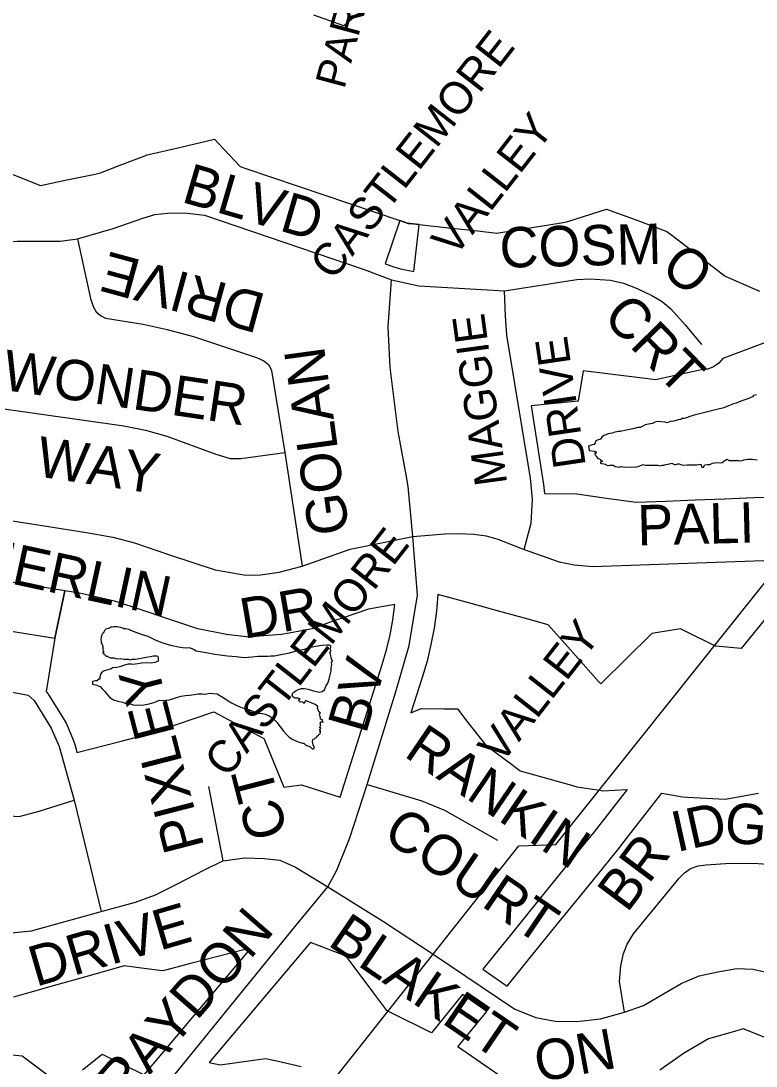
# Model space of a CAD drawing. Extents: x 586326 to 623965, y 4819854 to 4857850.
# Drawn here: x 602089 to 602544, y 4847645 to 4848292 of the extents above; entities that cross this region are included whole.
import ezdxf

# ---------------------------------------------------------------- set-up
doc = ezdxf.new("R2010")
doc.units = 0
for name, color, linetype in [('Lots_Concessions', 7, 'Continuous'), ('Minor Rd Lbls', 7, 'Continuous'), ('Minor Rds', 7, 'Continuous'), ('Park Lbls', 7, 'Continuous'), ('Park Outlines', 7, 'Continuous'), ('Proposed Secondary Rds', 7, 'Continuous'), ('Secondary Rds Lbls', 7, 'Continuous'), ('SWM Ponds', 7, 'Continuous')]:
    doc.layers.add(name, color=color, linetype=linetype)

msp = doc.modelspace()

# ---------------------------------------------------------------- linework, layer by layer
at = {"layer": 'Lots_Concessions'}
for p, q in [((602420.36, 4847782.46), (602566.98, 4847966.36)), ((602301.43, 4847660.33), (602397.52, 4847781.76)), ((602397.52, 4847781.76), (602420.36, 4847782.46)), ((602141.71, 4847458.65), (602301.43, 4847660.33))]:
    msp.add_line(p, q, dxfattribs=at)
at = {"layer": 'Minor Rds'}
for points in [[(602124.15, 4848157.53), (602132.21, 4848120.68), (602133.85, 4848115.68), (602135.69, 4848112.26), (602138.4, 4848109.96), (602141.44, 4848108.31), (602164.77, 4848104.7), (602179.66, 4848101.36), (602195.98, 4848097.09), (602234.93, 4848084.15), (602239.55, 4848081.98), (602242.49, 4848079.51), (602244.33, 4848076.09), (602252.56, 4848025.33)], [(602318.56, 4848132.09), (602335.49, 4848128.5), (602388.6, 4848125.23)], [(602388.6, 4848125.23), (602433.46, 4848132.4), (602441.39, 4848132.74), (602454.28, 4848131.92), (602462.35, 4848130.12), (602470.74, 4848126.72), (602479.87, 4848122.53), (602486.15, 4848118.74), (602491.54, 4848114.09), (602500.58, 4848104.31), (602510.69, 4848092.13)], [(602400.8, 4847965.15), (602405.08, 4847981.57), (602405.92, 4847996.43), (602404.65, 4848009.37), (602389.98, 4848097.87), (602389.17, 4848109.85), (602388.6, 4848125.23)], [(602043.36, 4848057.19), (602152.86, 4848041.69), (602166.23, 4848038.97), (602179.41, 4848035.29), (602209.83, 4848024.25), (602218.69, 4848021.44), (602225.19, 4848021.6), (602252.56, 4848025.33)], [(602043.36, 4848057.19), (602051.53, 4847997.47), (602052, 4847994.5), (602053.54, 4847991.25), (602055.8, 4847988.23), (602064.02, 4847985.92), (602129.72, 4847975.74), (602145.97, 4847972.82), (602159.47, 4847969.27), (602181.08, 4847961.85), (602209.36, 4847952.61), (602228.4, 4847949.31), (602237.4, 4847949.45), (602249.09, 4847951.1), (602263.23, 4847954.92)], [(602252.56, 4848025.33), (602263.23, 4847954.92)], [(602263.23, 4847954.92), (602292.9, 4847965.48), (602331.78, 4847973.23)], [(602331.78, 4847973.23), (602351.69, 4847974.9), (602360.48, 4847975.15), (602369.56, 4847974.58), (602377.29, 4847973.65), (602384.48, 4847971.56), (602400.8, 4847965.15)], [(602400.8, 4847965.15), (602422.53, 4847957.52), (602431.77, 4847955.59), (602443.07, 4847954.7), (602561.05, 4847958.79), (602573.9, 4847959.68), (602585.88, 4847960.34), (602595.32, 4847960.23), (602601.6, 4847960.19), (602608.86, 4847959.57), (602617.17, 4847958.13), (602623.61, 4847956.47), (602630.52, 4847954.1), (602636.52, 4847951.43), (602645.17, 4847945.96)], [(601877.71, 4847863.4), (601908.97, 4847871.34), (601938.7, 4847880), (601968.81, 4847884.8), (602002.55, 4847885.8), (602033.62, 4847884.06), (602067.23, 4847879.63), (602085.87, 4847876.47), (602093.45, 4847875.06), (602097.29, 4847871.73), (602107.71, 4847854.59), (602112.71, 4847843.28), (602121.94, 4847809.9)], [(601892.74, 4847799.28), (601920.26, 4847807.27), (601933.73, 4847811.23), (601946.31, 4847815.37), (601956.06, 4847816.55), (601969.06, 4847817.26), (601981.49, 4847817.89), (601999.87, 4847817.5), (602015.27, 4847815.29), (602028.71, 4847812.56), (602045.29, 4847807.88), (602060.98, 4847803.38), (602075.56, 4847800.79), (602087.88, 4847799.95), (602100.28, 4847803.2), (602121.94, 4847809.9)], [(602205.23, 4847818.47), (602214.1, 4847772.48)], [(602303.45, 4847819.64), (602337.35, 4847809.5), (602351.47, 4847803.82), (602384.29, 4847785.15)], [(602121.94, 4847809.9), (602138.64, 4847740.95)], [(602138.64, 4847740.95), (602160.06, 4847746.78), (602172.39, 4847751.29), (602185.7, 4847757.87), (602202.78, 4847766.85), (602214.1, 4847772.48)], [(602214.1, 4847772.48), (602227.81, 4847774.34), (602239.7, 4847773.86), (602249.45, 4847772.87), (602259.07, 4847768.47), (602279.1, 4847756.28)], [(602462.85, 4847678.75), (602459.72, 4847697.65), (602460.67, 4847707.4), (602462.28, 4847715.08), (602464.49, 4847720.82), (602468.43, 4847727.32), (602496.68, 4847761.61), (602500.18, 4847765.05), (602503.79, 4847767.59), (602508.48, 4847769.32), (602513.54, 4847769.88), (602528.28, 4847770.87), (602545.79, 4847770.83), (602559.69, 4847769.71), (602573.44, 4847766.93), (602637.02, 4847749.33), (602652.61, 4847744.16), (602665.28, 4847739.25), (602672.61, 4847732.77), (602676.26, 4847728.58), (602679.05, 4847723.08), (602680.01, 4847719.19), (602678.77, 4847710.8), (602668.67, 4847665.56)], [(602279.1, 4847756.28), (602313.68, 4847734.93), (602344.47, 4847714.57), (602395.03, 4847680.49), (602408.01, 4847675.37), (602419.88, 4847673.09), (602433.33, 4847672.93), (602448, 4847674.63), (602462.85, 4847678.75)], [(601916.6, 4847727.65), (601933.2, 4847735.85), (601946.89, 4847741.29), (601959, 4847744.31), (601969.38, 4847746.1), (601979.62, 4847746.93), (601988.77, 4847746.94), (601997.57, 4847745.55), (602009.18, 4847743.31), (602043.79, 4847733.64), (602068.06, 4847727.23), (602080.65, 4847727.69), (602095.65, 4847729.17), (602138.64, 4847740.95)], [(602462.85, 4847678.75), (602474.72, 4847682.78), (602482.11, 4847687.24), (602498.02, 4847696.54), (602509.11, 4847701.23), (602520.65, 4847703.74), (602532.52, 4847705.83), (602542.42, 4847705.41), (602558.3, 4847701.76), (602614.04, 4847685.02), (602625.07, 4847681.27), (602668.67, 4847665.56)]]:
    msp.add_lwpolyline(points, dxfattribs=at)
at = {"layer": 'Park Outlines'}
for points in [[(602316.17, 4848311.92), (602289.11, 4848289.4), (602270.49, 4848296)], [(602084.02, 4848197.45), (602101.06, 4848190.51), (602117.5, 4848193.96), (602133.93, 4848197.42), (602138.37, 4848198.35), (602149.96, 4848202.84), (602165.83, 4848208.99), (602166.5, 4848209.25), (602187.98, 4848214.26), (602208.96, 4848219.15), (602214.65, 4848213.09), (602224.83, 4848202.24), (602228.29, 4848201.08), (602244.2, 4848195.71), (602260.11, 4848190.34), (602276.03, 4848184.97), (602291.94, 4848179.6), (602307.85, 4848174.23), (602323.77, 4848168.86), (602328.95, 4848167.11), (602329.85, 4848167.01), (602335.63, 4848166.38), (602353.82, 4848164.41), (602372.01, 4848162.43), (602383.92, 4848161.13), (602387.63, 4848161.73), (602405.7, 4848164.63), (602423.76, 4848167.53), (602427.87, 4848168.19), (602447.16, 4848174.49), (602451.74, 4848175.98), (602471.08, 4848168.79), (602489.23, 4848162.04), (602492.26, 4848159.71), (602509.9, 4848146.13), (602525.23, 4848134.33), (602546.65, 4848125.18)], [(602577.63, 4848103.7), (602525.51, 4848084.13), (602523.85, 4848083.51), (602521.32, 4848080.56), (602518.15, 4848078.31), (602514.53, 4848076.9), (602510.68, 4848076.39), (602504.83, 4848075.11), (602482.22, 4848070.15), (602474.02, 4848071.18), (602455.67, 4848073.48), (602437.31, 4848075.78), (602434.21, 4848057.06), (602405.18, 4848054.04), (602412.78, 4848005.42), (602413.41, 4847999.88), (602433.33, 4847999.6), (602451.74, 4847997.02), (602470.15, 4847994.44), (602488.43, 4847995.16), (602506.71, 4847995.89), (602524.99, 4847996.61), (602543.28, 4847997.33), (602561.56, 4847998.05)], [(602076.79, 4847915.61), (602093.39, 4847913), (602110, 4847910.38), (602116.29, 4847939.64), (602099.7, 4847942.26), (602083.11, 4847944.88)], [(602567.53, 4847943.66), (602535.26, 4847903.91), (602519.49, 4847905.27), (602519.26, 4847905.38), (602500.58, 4847914.6), (602497.51, 4847916.12), (602482.31, 4847913.62), (602479.93, 4847913.23), (602464.62, 4847898.14), (602448.2, 4847881.95), (602446.89, 4847883.42), (602427.73, 4847904.93), (602415.54, 4847918.62), (602403.33, 4847921.98), (602385.66, 4847926.85), (602367.99, 4847931.72), (602347.37, 4847937.41), (602346.43, 4847926.96), (602344.99, 4847916.57), (602343.04, 4847906.27), (602340.59, 4847896.07), (602337.65, 4847886), (602330.66, 4847864.03), (602336.87, 4847866.67), (602351, 4847866.52), (602359.39, 4847866.43), (602365.95, 4847858.07), (602376.74, 4847844.32), (602378.74, 4847842.83), (602392.97, 4847832.19), (602398.29, 4847828.21), (602430.06, 4847819.19), (602433.44, 4847818.23), (602447.67, 4847816.08), (602449.38, 4847815.82), (602464.5, 4847816.5), (602444.17, 4847790.38), (602438.23, 4847783.07), (602409.95, 4847748.18), (602392.96, 4847727.22), (602375.17, 4847705.27), (602390.18, 4847694.75), (602402.9, 4847710.45), (602421.45, 4847733.33), (602438.29, 4847754.1), (602449.81, 4847768.31), (602458.48, 4847779.01), (602461.26, 4847782.58), (602478.64, 4847804.9), (602483.68, 4847811.38), (602486.01, 4847814.25), (602498.77, 4847812.02), (602502.03, 4847811.84), (602525.26, 4847810.51), (602546, 4847814.4)], [(602391.07, 4847635.66), (602359.74, 4847657.2), (602377.55, 4847679.18), (602362.54, 4847689.7), (602343.34, 4847665.99), (602318.29, 4847678.4), (602316.56, 4847679.25), (602315.7, 4847679.7), (602307.07, 4847691.23), (602295.46, 4847706.73), (602290.49, 4847713.38), (602268.44, 4847721.89), (602268.05, 4847721.42), (602205.71, 4847647.51), (602212.38, 4847646.11), (602240.61, 4847650.08), (602247.5, 4847648.52), (602262.6, 4847645.11)], [(602127.11, 4847643.06), (602139.35, 4847652.62), (602165.33, 4847639.94), (602230.96, 4847717.76), (602227.38, 4847717.37), (602227.12, 4847717.34), (602211.1, 4847713.21), (602194.83, 4847709.01), (602178.56, 4847704.82), (602176.59, 4847704.31), (602160.68, 4847706.35), (602153, 4847707.34), (602143.69, 4847704.72), (602127.53, 4847700.16), (602111.36, 4847695.61), (602094.53, 4847690.87), (602084.5, 4847688.05)], [(602550.39, 4847662.73), (602536.47, 4847668.32), (602532.48, 4847667.18), (602514.89, 4847662.19), (602499.52, 4847653.2), (602497.97, 4847652.1), (602484.77, 4847642.84)], [(601910.1, 4847644.08), (601924.53, 4847652.91), (601934.77, 4847659.18), (601943.5, 4847661.35), (601962.4, 4847666.05), (601979.67, 4847664.2), (601993.34, 4847662.74), (602007.02, 4847661.28), (602020.63, 4847659.24), (602034.25, 4847657.21), (602042.56, 4847655.96), (602047.9, 4847655.49), (602061.59, 4847654.27), (602075.29, 4847653.05), (602089.78, 4847651.76), (602096.49, 4847646.72), (602114.5, 4847633.2)]]:
    msp.add_lwpolyline(points, dxfattribs=at)
for points in [[(602323.77, 4848168.86), (602314.64, 4848142.13), (602320.12, 4848140.28), (602324.18, 4848139.05), (602328.3, 4848138.09), (602332.48, 4848137.38), (602335.63, 4848166.38), (602329.85, 4848167.01), (602328.95, 4848167.11)], [(602116.29, 4847939.64), (602110, 4847910.38), (602108.78, 4847902.67), (602104.75, 4847877.22), (602105.94, 4847875.55), (602114.62, 4847861.86), (602116.97, 4847857.73), (602118.92, 4847853.41), (602121.32, 4847847.31), (602122.33, 4847844.49), (602123.18, 4847841.61), (602123.73, 4847839.48), (602151.03, 4847846.6), (602168.4, 4847851.13), (602174.38, 4847853.15), (602208.61, 4847864.73), (602239.54, 4847848.19), (602239.93, 4847847.23), (602251.81, 4847818.04), (602262.73, 4847819.45), (602286.76, 4847811.79), (602312.88, 4847893.88), (602315.55, 4847903.03), (602317.75, 4847912.3), (602319.48, 4847921.66), (602320.74, 4847931.11), (602304.41, 4847928.19), (602288.08, 4847922.76), (602284.09, 4847921.43), (602271.79, 4847916.94), (602269.34, 4847916.04), (602255.27, 4847913.45), (602250.49, 4847912.57), (602236.89, 4847911.5), (602230.53, 4847911), (602217.89, 4847912.34), (602216.31, 4847912.64), (602198.59, 4847916), (602196.14, 4847916.83), (602179.34, 4847922.52), (602163.44, 4847927.91), (602147.83, 4847933.08), (602132.8, 4847936.51), (602125.26, 4847938.23)]]:
    msp.add_lwpolyline(points, close=True, dxfattribs=at)
at = {"layer": 'Proposed Secondary Rds'}
for points in [[(602124.15, 4848157.53), (602146.26, 4848163.89), (602164.61, 4848170.29), (602171.93, 4848172.51), (602179.83, 4848173.38), (602190.32, 4848173.65), (602202.66, 4848172.13), (602301.57, 4848138.51), (602318.56, 4848132.09)], [(602018.36, 4848139.17), (602034.43, 4848146.82), (602047.28, 4848151.03), (602064.16, 4848154.62), (602073.56, 4848155.57), (602086.76, 4848156.08), (602101.64, 4848156.18), (602113.4, 4848156.01), (602124.15, 4848157.53)], [(602331.78, 4847973.23), (602328.97, 4848004.22), (602327.63, 4848011.49), (602322.7, 4848038.25), (602317.78, 4848077.93), (602316.51, 4848103.11), (602318.56, 4848132.09)], [(602303.45, 4847819.64), (602321.42, 4847877.94), (602329.55, 4847905.84), (602334.67, 4847936.82), (602331.78, 4847973.23)], [(602279.1, 4847756.28), (602284.71, 4847766.67), (602292.84, 4847786.74), (602303.45, 4847819.64)], [(602181.72, 4847636.73), (602258.64, 4847731.48), (602279.1, 4847756.28)]]:
    msp.add_lwpolyline(points, dxfattribs=at)
at = {"layer": 'SWM Ponds'}
msp.add_lwpolyline([(602544.64, 4848060.84), (602542.88, 4848060.51), (602542.2, 4848059.64), (602540.81, 4848059.02), (602539.25, 4848058.43), (602535.04, 4848057.02), (602532.1, 4848055.81), (602530.51, 4848055.45), (602527.36, 4848054.11), (602524.36, 4848052.84), (602520.21, 4848051.88), (602515.08, 4848050.57), (602511.8, 4848049.83), (602509.46, 4848049.15), (602506.07, 4848048.4), (602502.7, 4848047.42), (602502.03, 4848046.95), (602499.59, 4848046.32), (602498.56, 4848046.35), (602497.48, 4848045.49), (602496.78, 4848045.74), (602493.47, 4848044.71), (602491.21, 4848044.38), (602489.36, 4848043.51), (602488.11, 4848044), (602485.71, 4848044.27), (602483.28, 4848044.36), (602481.76, 4848043.95), (602480.29, 4848043.1), (602477.86, 4848042.69), (602475.76, 4848042.43), (602474.35, 4848041.52), (602472.53, 4848040.74), (602471.14, 4848040.62), (602468.08, 4848039.91), (602464.04, 4848038.96), (602460.52, 4848038.31), (602458.95, 4848038.23), (602456.21, 4848037.66), (602455.31, 4848037.22), (602452.72, 4848036.73), (602451.32, 4848036.22), (602450.02, 4848035.84), (602448.97, 4848034.75), (602448, 4848033.51), (602446.7, 4848033.12), (602445.15, 4848032.43), (602444.85, 4848031.26), (602444.07, 4848030.27), (602442.88, 4848029.9), (602440.65, 4848029.23), (602440.99, 4848026.46), (602444.07, 4848026.16), (602444.03, 4848025.89), (602444.87, 4848025.86), (602445.27, 4848025.72), (602445.44, 4848025.29), (602445.3, 4848024.8), (602444.56, 4848024.68), (602444.52, 4848024.31), (602444.83, 4848023.87), (602444.87, 4848023.53), (602445.22, 4848023.16), (602445.63, 4848023.04), (602445.82, 4848022.44), (602446.5, 4848021.43), (602447.42, 4848021.31), (602447.86, 4848020.83), (602448.3, 4848020.36), (602449.18, 4848020.05), (602449.36, 4848019.61), (602448.74, 4848019.5), (602448.04, 4848019.21), (602448.02, 4848018.58), (602448.68, 4848018.42), (602450.02, 4848018.32), (602450.99, 4848018.04), (602452.44, 4848017.15), (602453.81, 4848017.38), (602455.89, 4848017.31), (602457.19, 4848016.53), (602459.58, 4848016.09), (602460.79, 4848016.57), (602463.23, 4848016.21), (602466.89, 4848016.32), (602469.57, 4848016.25), (602471.98, 4848016.75), (602474.19, 4848017.75), (602475.71, 4848017.4), (602477.92, 4848017.34), (602480.99, 4848017.32), (602483.39, 4848017.34), (602484.9, 4848017), (602486.33, 4848017.31), (602487.23, 4848017.35), (602488.54, 4848017.78), (602490.74, 4848018.19), (602492.23, 4848018.54), (602493.11, 4848018.27), (602493.94, 4848017.86), (602494.63, 4848017.81), (602495.95, 4848018.18), (602496.86, 4848018.24), (602497.89, 4848017.87), (602498.84, 4848017.38), (602501.73, 4848017.53), (602504.46, 4848017.53), (602507.65, 4848017.65), (602510.15, 4848017.96), (602510.77, 4848016.17), (602511.78, 4848016.09), (602512.67, 4848017.54), (602514.38, 4848017.75), (602515.79, 4848017.72), (602517.4, 4848018.72), (602519.84, 4848018.95), (602522.26, 4848018.85), (602523.84, 4848019.04), (602524.47, 4848019.85), (602526.37, 4848021.05), (602527.84, 4848020.2), (602531.17, 4848020.21), (602533.84, 4848020.27), (602534.86, 4848020.06), (602535.9, 4848020.32), (602536.92, 4848020.71), (602539.4, 4848021.15), (602541.95, 4848021.06), (602545.19, 4848020.79)], dxfattribs=at)
msp.add_lwpolyline([(602148.68, 4847917.24), (602146.6, 4847917.35), (602145.54, 4847917.16), (602144.57, 4847917), (602143.87, 4847916.41), (602143.14, 4847916.25), (602141.7, 4847915.81), (602140.9, 4847915.16), (602140.52, 4847914.44), (602139.97, 4847913.66), (602139.35, 4847912.87), (602139.24, 4847912.18), (602138.77, 4847911.04), (602138.61, 4847909.53), (602138.72, 4847908.12), (602138.78, 4847907.35), (602139.44, 4847906.35), (602140.01, 4847905.06), (602139.5, 4847905.1), (602139.75, 4847904.66), (602139.68, 4847903.57), (602139.87, 4847902.57), (602140.33, 4847901.61), (602139.82, 4847901.51), (602139.74, 4847901.19), (602140.18, 4847900.7), (602140.82, 4847900.31), (602141.14, 4847899.48), (602141.95, 4847899.11), (602142.73, 4847899.2), (602143.14, 4847898.78), (602144.42, 4847898.12), (602145.79, 4847898.17), (602146.66, 4847898.05), (602148.5, 4847897.47), (602150.5, 4847897.71), (602152.98, 4847897.34), (602155.36, 4847897.29), (602156.64, 4847896.77), (602157.79, 4847897.32), (602159.83, 4847897.3), (602162.31, 4847897.77), (602164.63, 4847898.19), (602166.66, 4847898.48), (602169.23, 4847898.83), (602170.93, 4847899.31), (602171.87, 4847899.42), (602172.92, 4847899.42), (602173.57, 4847899.13), (602173.88, 4847898.99), (602174.06, 4847898.07), (602174.13, 4847897.23), (602173.99, 4847896.14), (602171.97, 4847895.23), (602169.65, 4847894.88), (602166.78, 4847895.07), (602163.63, 4847894.75), (602161.44, 4847894.41), (602159.84, 4847894.22), (602159.05, 4847893.99), (602157.4, 4847894.19), (602155.52, 4847894.09), (602153.09, 4847893.46), (602151, 4847892.79), (602148.36, 4847892.2), (602145.77, 4847891.81), (602144.71, 4847891.07), (602143.45, 4847890.85), (602140.83, 4847890.12), (602139.6, 4847889.63), (602139.03, 4847888.75), (602138.4, 4847887.79), (602137.93, 4847886.41), (602137.94, 4847885.5), (602137.87, 4847884.84), (602137.21, 4847884.8), (602136.36, 4847884.26), (602136.37, 4847883.96), (602135.13, 4847883.83), (602133.35, 4847883.41), (602133.27, 4847881.84), (602136, 4847881.16), (602138.36, 4847880.17), (602139.38, 4847879), (602140.96, 4847877.17), (602142.63, 4847875.14), (602144.05, 4847873.55), (602146.46, 4847872.15), (602149.01, 4847871.24), (602152.19, 4847870.69), (602154.36, 4847869.6), (602156.6, 4847869.53), (602158.55, 4847869.1), (602161.09, 4847868.8), (602165.19, 4847869.1), (602168.44, 4847869.7), (602171.4, 4847870.4), (602173.39, 4847871.26), (602174.74, 4847871.9), (602177.06, 4847871.77), (602178.88, 4847871.8), (602180.88, 4847872.04), (602182.38, 4847872.56), (602185.37, 4847873.61), (602188.2, 4847874.29), (602191.04, 4847874.85), (602193.46, 4847875.01), (602196.25, 4847875.49), (602198.71, 4847875.86), (602201.03, 4847875.73), (602203.06, 4847875.71), (602205.92, 4847876.13), (602208.18, 4847875.93), (602210.58, 4847875.75), (602212.31, 4847874.88), (602214.81, 4847873.29), (602216.81, 4847871.85), (602219.45, 4847870.27), (602223.14, 4847868.35), (602226.2, 4847867.17), (602229.35, 4847866.27), (602232.62, 4847865.05), (602235.81, 4847863.88), (602238.36, 4847863.58), (602240.31, 4847863.15), (602242.74, 4847862.09), (602245.3, 4847860.57), (602246.86, 4847858.87), (602247.81, 4847858), (602248.91, 4847856.24), (602250.64, 4847854.05), (602251.72, 4847852.66), (602253.53, 4847850.64), (602255.28, 4847849.03), (602257.43, 4847847.6), (602258.97, 4847846.87), (602260.79, 4847846.12), (602262.24, 4847845.65), (602263.43, 4847845.32), (602264.29, 4847845.19), (602265.09, 4847844.51), (602265.8, 4847843.95), (602266.57, 4847843.71), (602267.53, 4847843.39), (602268.21, 4847843.1), (602269.71, 4847841.62), (602270.86, 4847842.17), (602270.13, 4847844.25), (602269.72, 4847846.26), (602269.87, 4847847.47), (602270.84, 4847847.86), (602271.65, 4847848.74), (602272.42, 4847849.1), (602272.76, 4847849.92), (602273.45, 4847850.07), (602273.73, 4847850.85), (602274.35, 4847851.03), (602274.6, 4847851.98), (602273.96, 4847852.54), (602274.73, 4847852.6), (602274.49, 4847853.06), (602273.87, 4847853.51), (602274.3, 4847854.14), (602274.74, 4847854.47), (602274.23, 4847854.98), (602274.41, 4847855.75), (602274.9, 4847856.24), (602274.4, 4847856.97), (602274.58, 4847857.67), (602274.68, 4847858.49), (602275.35, 4847858.57), (602276.2, 4847858.27), (602275.89, 4847859.11), (602275.81, 4847859.78), (602274.65, 4847860.15), (602274.61, 4847861.02), (602274.31, 4847861.8), (602274.21, 4847862.67), (602274.05, 4847863.39), (602274.54, 4847864.06), (602273.63, 4847864.63), (602273.29, 4847865.2), (602273.16, 4847865.96), (602272.83, 4847866.94), (602272.98, 4847867.97), (602271.33, 4847869.26), (602268.76, 4847870.3), (602266.65, 4847870.99), (602265.35, 4847871.64), (602264.84, 4847870.83), (602264.42, 4847869.83), (602263.35, 4847870.77), (602261.94, 4847870.68), (602260.78, 4847871.82), (602262.1, 4847872.73), (602260.64, 4847873.03), (602258.72, 4847873.2), (602257.54, 4847874), (602256.95, 4847874.94), (602257.51, 4847876.44), (602259.4, 4847877.62), (602260.86, 4847878.41), (602262.81, 4847879.05), (602264.62, 4847879.21), (602266.99, 4847878.68), (602270.24, 4847877.59), (602273.72, 4847876.8), (602275.63, 4847877.24), (602277, 4847878.22), (602277.94, 4847880.5), (602278.51, 4847881.39), (602279.07, 4847882.4), (602279.97, 4847884.95), (602280.65, 4847887.68), (602281.25, 4847889.99), (602281.12, 4847892.14), (602281.59, 4847893.82), (602281.38, 4847895.32), (602282, 4847896.04), (602281.48, 4847897.53), (602280.86, 4847900.31), (602280.29, 4847901.66), (602281.09, 4847902.3), (602280.71, 4847903.68), (602281.08, 4847904.99), (602281.19, 4847905.36), (602280.04, 4847905.9), (602278.33, 4847906.02), (602275.66, 4847905.7), (602271.41, 4847905.04), (602267.85, 4847904.2), (602264.51, 4847903.31), (602258.98, 4847901.95), (602254.39, 4847900.71), (602249.09, 4847899.79), (602246.11, 4847899.22), (602243.81, 4847899.21), (602242.22, 4847898.88), (602239.44, 4847898.88), (602235.71, 4847898.89), (602232.3, 4847898.54), (602227.33, 4847898.2), (602222.26, 4847898.67), (602216.92, 4847899.09), (602212.18, 4847899.66), (602209.13, 4847900.24), (602204.9, 4847901), (602200.05, 4847901.9), (602197.57, 4847902.22), (602195.83, 4847903.16), (602193.72, 4847904.31), (602191.45, 4847904.03), (602189.18, 4847904.36), (602186.56, 4847904.71), (602182.73, 4847905.53), (602179.02, 4847906.5), (602175.98, 4847907.55), (602172.34, 4847909.07), (602169.1, 4847910.63), (602167.88, 4847911.23), (602164.42, 4847912.36), (602159.18, 4847914.16), (602155.82, 4847915.57), (602154.07, 4847916.04), (602152.68, 4847916.1), (602152.12, 4847916.47), (602150.69, 4847916.81)], close=True, dxfattribs=at)

# ---------------------------------------------------------------- texts
at = {"layer": 'Minor Rd Lbls'}
for s, height, rotation, p in [('PARLIAMENT', 18.693, 75.00643, (602289.25, 4848249.72)), ('COSM', 25.002, 1.46576, (602385.81, 4848139.56)), ('O', 25, 322.04408, (602484.31, 4848137.06)), ('DRIVE', 25.002, 164.74924, (602241.71, 4848123)), ('CRT', 25.002, 314.34887, (602448.61, 4848108.37)), ('MAGGIE', 20, 97.7597, (602390.32, 4848006.05)), ('DRIVE', 20, 98.31622, (602439, 4848017.11)), ('WONDER', 25.002, 351.55395, (602076.65, 4848064.23)), ('GOLAN', 25.002, 97.7597, (602292.47, 4847975.83)), ('WAY', 25.002, 351.55395, (602097.68, 4848010.63)), ('PALI', 25.002, 1.46576, (602471.12, 4847967.63)), ('MERLIN', 25.002, 347.77639, (602055.26, 4847950.06)), ('DR', 25.002, 9.82689, (602227.16, 4847909.8)), ('PIXLEY', 25.002, 104.4618, (602202.71, 4847781.18)), ('RANKIN', 25.002, 325.75607, (602325.58, 4847837.57)), ('CT', 25.002, 104.4618, (602254.41, 4847789.23)), ('COURT', 25.002, 325.75607, (602312.16, 4847786.61)), ('ID', 25.002, 12.49711, (602495.24, 4847777.75)), ('GE', 25.002, 354.78431, (602524.19, 4847784.01)), ('BR', 25.002, 53.25867, (602464.56, 4847739.6)), ('DRIVE', 25.002, 16.26631, (602098.29, 4847694.35)), ('BLAKET', 25.002, 325.663, (602278.37, 4847720.63)), ('ON', 25.002, 10.51416, (602409.66, 4847635.24))]:
    msp.add_text(s, height=height, rotation=rotation, dxfattribs=at).set_placement(p)
at = {"layer": 'Park Lbls'}
for s, p in [('CASTLEMORE', (602282.38, 4848131.04)), ('VALLEY', (602357.68, 4848145.49)), ('CASTLEMORE', (602217, 4847823.09)), ('VALLEY', (602386.53, 4847831.59))]:
    msp.add_text(s, height=19.992, rotation=52.00002, dxfattribs=at).set_placement(p)
at = {"layer": 'Secondary Rds Lbls'}
for s, rotation, p in [('BLVD', 343.71574, (602187.76, 4848180.57)), ('BV', 73.84347, (602302.76, 4847850.37)), ('BRAYDON', 48.93886, (602138.16, 4847604.4))]:
    msp.add_text(s, height=25.002, rotation=rotation, dxfattribs=at).set_placement(p)

doc.saveas('drawing.dxf')
